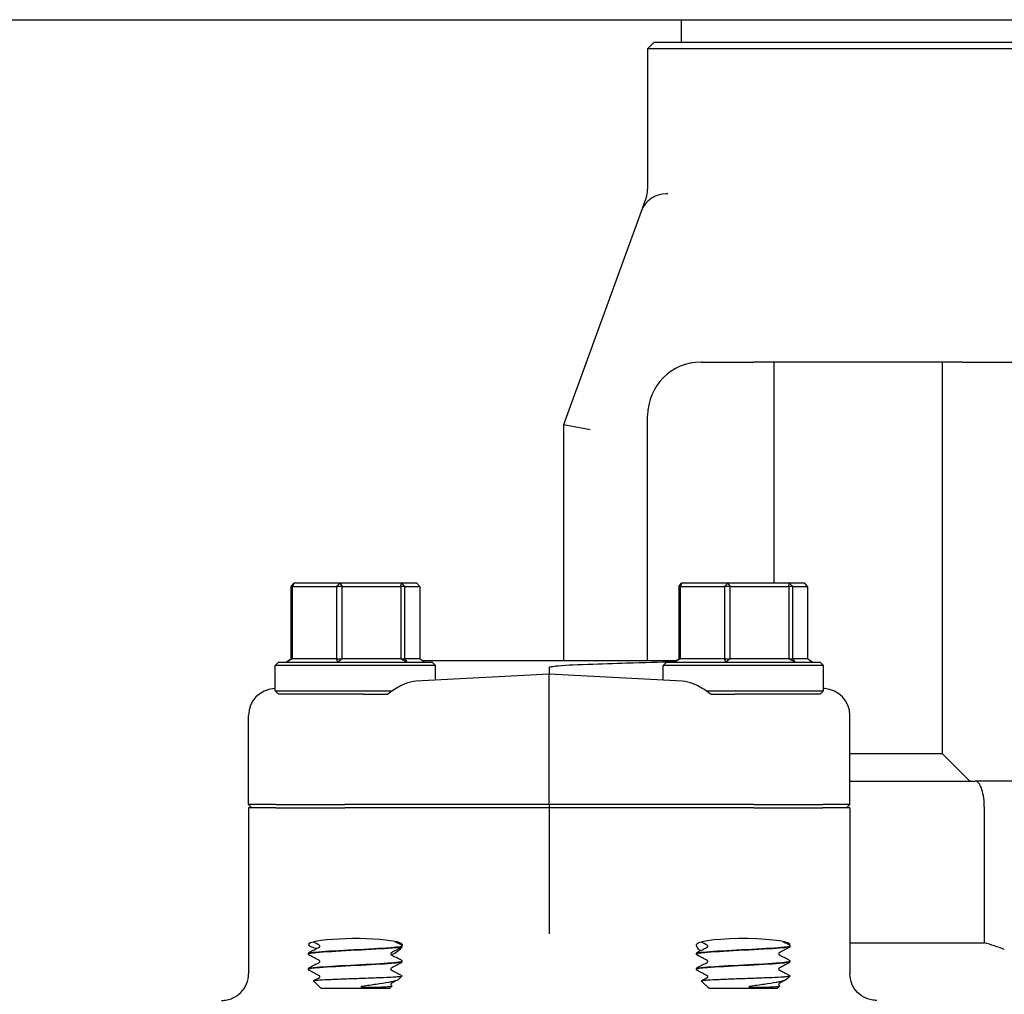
# Model space of a CAD drawing. Header units: inches. Extents: x 18 to 846, y -67 to 561.
# Tile 528 of 656: x 559.88 to 564.49, y 223.73 to 228.29. Entities that reach past the tile are written whole.
import ezdxf

# ---------------------------------------------------------------- set-up
doc = ezdxf.new("R2010")
doc.units = ezdxf.units.IN
doc.header["$LTSCALE"] = 24
doc.header["$MEASUREMENT"] = 0
doc.layers.add('Visible (ANSI)', color=7, linetype='Continuous', lineweight=30)

msp = doc.modelspace()

# ---------------------------------------------------------------- linework, layer by layer
at = {"layer": 'Visible (ANSI)'}
for p, q in [((546.25843, 228.29286), (582.75843, 228.29286)), ((562.97616, 228.29286), (562.97616, 228.18706)), ((562.84993, 228.18706), (562.81868, 228.15581)), ((562.84993, 228.18706), (564.75593, 228.18706)), ((564.78718, 228.15581), (562.81868, 228.15581)), ((562.81868, 228.15581), (562.81868, 227.50044)), ((562.81236, 227.46103), (562.78874, 227.39615)), ((562.91317, 227.4784), (562.9062, 227.4784)), ((562.78874, 227.39615), (562.42498, 226.39671)), ((563.06868, 226.69099), (563.17209, 226.69099)), ((563.17209, 226.69099), (563.31426, 226.69099)), ((564.29159, 226.69099), (563.31426, 226.69099)), ((563.40923, 226.69099), (563.40923, 225.65661)), ((564.19663, 226.69099), (564.19663, 224.85966)), ((564.29159, 226.69099), (564.43377, 226.69099)), ((564.43377, 226.69099), (564.53718, 226.69099)), ((562.81868, 225.29286), (562.81868, 226.44099)), ((562.54998, 226.37467), (562.42498, 226.39671)), ((562.42498, 226.39671), (562.42498, 225.29286)), ((561.14991, 225.64099), (561.16349, 225.65661)), ((561.16349, 225.65661), (561.1574, 225.64099)), ((561.37917, 225.65661), (561.16349, 225.65661)), ((561.36357, 225.64099), (561.37917, 225.65661)), ((561.37917, 225.65661), (561.38984, 225.64099)), ((561.66697, 225.65661), (561.37917, 225.65661)), ((561.66495, 225.64099), (561.66697, 225.65661)), ((561.66697, 225.65661), (561.68373, 225.64099)), ((561.73909, 225.65661), (561.66697, 225.65661)), ((561.75267, 225.64099), (561.73909, 225.65661)), ((562.96427, 225.64099), (562.97784, 225.65661)), ((562.97784, 225.65661), (562.97176, 225.64099)), ((563.19352, 225.65661), (562.97784, 225.65661)), ((563.17793, 225.64099), (563.19352, 225.65661)), ((563.19352, 225.65661), (563.20419, 225.64099)), ((563.48133, 225.65661), (563.19352, 225.65661)), ((563.47931, 225.64099), (563.48133, 225.65661)), ((563.48133, 225.65661), (563.49808, 225.64099)), ((563.55345, 225.65661), (563.48133, 225.65661)), ((563.56702, 225.64099), (563.55345, 225.65661)), ((561.1574, 225.64099), (561.14991, 225.64099)), ((561.14991, 225.64099), (561.14991, 225.30224)), ((561.1574, 225.30224), (561.1574, 225.64099)), ((561.1574, 225.64099), (561.36357, 225.64099)), ((561.38984, 225.64099), (561.36357, 225.64099)), ((561.36357, 225.64099), (561.36357, 225.30224)), ((561.38984, 225.30224), (561.38984, 225.64099)), ((561.38984, 225.64099), (561.66495, 225.64099)), ((561.68373, 225.64099), (561.66495, 225.64099)), ((561.66495, 225.64099), (561.66495, 225.30224)), ((561.68373, 225.30224), (561.68373, 225.64099)), ((561.68373, 225.64099), (561.75267, 225.64099)), ((561.75267, 225.64099), (561.75267, 225.30224)), ((562.97176, 225.64099), (562.96427, 225.64099)), ((562.96427, 225.64099), (562.96427, 225.30224)), ((562.97176, 225.30224), (562.97176, 225.64099)), ((562.97176, 225.64099), (563.17793, 225.64099)), ((563.20419, 225.64099), (563.17793, 225.64099)), ((563.17793, 225.64099), (563.17793, 225.30224)), ((563.20419, 225.30224), (563.20419, 225.64099)), ((563.20419, 225.64099), (563.47931, 225.64099)), ((563.49808, 225.64099), (563.47931, 225.64099)), ((563.47931, 225.64099), (563.47931, 225.30224)), ((563.49808, 225.30224), (563.49808, 225.64099)), ((563.49808, 225.64099), (563.56702, 225.64099)), ((563.56702, 225.64099), (563.56702, 225.30224)), ((561.09191, 225.28661), (561.07629, 225.27099)), ((561.09191, 225.28661), (561.81066, 225.28661)), ((561.12881, 225.28661), (561.14991, 225.30224)), ((561.1574, 225.30224), (561.12881, 225.28661)), ((561.14991, 225.30224), (561.1574, 225.30224)), ((561.36357, 225.30224), (561.1574, 225.30224)), ((561.37048, 225.28661), (561.36357, 225.30224)), ((561.36357, 225.30224), (561.38984, 225.30224)), ((561.38984, 225.30224), (561.37048, 225.28661)), ((561.66495, 225.30224), (561.38984, 225.30224)), ((561.69296, 225.28661), (561.66495, 225.30224)), ((561.66495, 225.30224), (561.68373, 225.30224)), ((561.68373, 225.30224), (561.69296, 225.28661)), ((561.75267, 225.30224), (561.68373, 225.30224)), ((561.77377, 225.28661), (561.75267, 225.30224)), ((562.9516, 225.29286), (561.76534, 225.29286)), ((561.81066, 225.28661), (561.82629, 225.27099)), ((562.90627, 225.28661), (562.89064, 225.27099)), ((562.90627, 225.28661), (563.62502, 225.28661)), ((562.94317, 225.28661), (562.96427, 225.30224)), ((562.97176, 225.30224), (562.94317, 225.28661)), ((562.96427, 225.30224), (562.97176, 225.30224)), ((563.17793, 225.30224), (562.97176, 225.30224)), ((563.18484, 225.28661), (563.17793, 225.30224)), ((563.17793, 225.30224), (563.20419, 225.30224)), ((563.20419, 225.30224), (563.18484, 225.28661)), ((563.47931, 225.30224), (563.20419, 225.30224)), ((563.50731, 225.28661), (563.47931, 225.30224)), ((563.47931, 225.30224), (563.49808, 225.30224)), ((563.49808, 225.30224), (563.50731, 225.28661)), ((563.56702, 225.30224), (563.49808, 225.30224)), ((563.58812, 225.28661), (563.56702, 225.30224)), ((563.62502, 225.28661), (563.64064, 225.27099)), ((561.82629, 225.27099), (561.07629, 225.27099)), ((561.07629, 225.15224), (561.07629, 225.27099)), ((561.82629, 225.20247), (561.82629, 225.27099)), ((562.35847, 225.26162), (562.35847, 225.23036)), ((563.64064, 225.27099), (562.89064, 225.27099)), ((562.89064, 225.20247), (562.89064, 225.27099)), ((563.64064, 225.15224), (563.64064, 225.27099)), ((562.35847, 225.23036), (561.73493, 225.19769)), ((562.982, 225.19769), (562.35847, 225.23036)), ((562.35847, 225.10606), (562.35847, 225.23036)), ((561.07629, 225.16317), (561.07178, 225.16293)), ((561.07629, 225.15224), (561.62378, 225.15224)), ((561.09191, 225.13661), (561.07629, 225.15224)), ((563.09316, 225.15224), (563.64064, 225.15224)), ((563.62502, 225.13661), (563.64064, 225.15224)), ((563.64516, 225.16293), (563.64064, 225.16317)), ((561.48972, 225.13661), (561.09191, 225.13661)), ((561.48972, 225.13661), (561.60321, 225.13661)), ((562.35847, 224.62099), (562.35847, 225.10606)), ((563.11372, 225.13661), (563.22721, 225.13661)), ((563.62502, 225.13661), (563.22721, 225.13661)), ((560.95222, 224.62099), (560.95222, 225.03799)), ((563.76472, 224.62099), (563.76472, 225.03799)), ((563.76472, 224.85966), (564.19663, 224.85966)), ((564.19663, 224.85966), (564.32592, 224.73036)), ((563.76472, 224.73036), (564.35023, 224.73036)), ((564.53718, 224.73036), (564.35023, 224.73036)), ((560.95222, 224.62099), (560.96798, 224.60536)), ((561.07957, 224.62099), (560.95222, 224.62099)), ((560.95222, 224.60536), (560.95222, 223.82899)), ((561.07957, 224.60536), (560.95222, 224.60536)), ((561.07957, 224.62099), (561.4018, 224.62099)), ((561.07957, 224.60536), (561.4018, 224.60536)), ((562.35847, 224.62099), (561.4018, 224.62099)), ((562.35847, 224.60536), (561.4018, 224.60536)), ((563.31513, 224.62099), (562.35847, 224.62099)), ((562.35847, 224.62099), (562.35847, 224.60536)), ((562.35847, 224.60536), (562.35847, 224.14013)), ((563.31513, 224.60536), (562.35847, 224.60536)), ((563.31513, 224.62099), (563.63736, 224.62099)), ((563.31513, 224.60536), (563.63736, 224.60536)), ((563.76472, 224.62099), (563.63736, 224.62099)), ((563.76472, 224.60536), (563.63736, 224.60536)), ((563.76472, 224.62099), (563.74895, 224.60536)), ((563.76472, 224.60536), (563.76472, 223.82899)), ((564.39348, 223.97406), (564.39348, 224.60536)), ((562.35847, 224.14013), (562.35847, 224.01591)), ((561.67004, 223.95861), (561.67004, 223.95794)), ((563.48439, 223.95861), (563.48439, 223.95794)), ((563.76472, 223.97406), (564.39348, 223.97406)), ((561.23254, 223.92286), (561.23254, 223.92219)), ((563.04689, 223.92286), (563.04689, 223.92219)), ((561.23254, 223.85136), (561.23254, 223.85069)), ((561.67004, 223.88711), (561.67004, 223.88644)), ((563.04689, 223.85136), (563.04689, 223.85069)), ((563.48439, 223.88711), (563.48439, 223.88644)), ((561.65516, 223.80341), (561.66966, 223.81755)), ((563.46951, 223.80341), (563.48401, 223.81755)), ((561.29028, 223.76161), (561.25546, 223.79557)), ((561.29028, 223.76161), (561.6123, 223.76161)), ((561.6123, 223.76161), (561.62321, 223.77226)), ((561.61931, 223.77503), (561.6228, 223.77319)), ((563.10464, 223.76161), (563.06982, 223.79557)), ((563.10464, 223.76161), (563.42665, 223.76161)), ((563.42665, 223.76161), (563.43757, 223.77226)), ((563.43367, 223.77503), (563.43716, 223.77319))]:
    msp.add_line(p, q, dxfattribs=at)
for centre, radius, start, end in [((562.69368, 227.50044), 0.125, 340, 0), ((562.9062, 227.3534), 0.125, 90, 160), ((563.06868, 226.44099), 0.25, 90, 180), ((563.80293, 222.04533), 2.01712, 70.18088, 72.97613)]:
    msp.add_arc(centre, radius, start, end, dxfattribs=at)
for centre, major_axis, ratio, start_param, end_param in [((561.07832, 225.0381), (-0.12593, -0.0066), 0.9912318, 4.712389, 6.2312837), ((563.63861, 225.0381), (0.12593, -0.0066), 0.9912318, 0.0519016, 1.5707963), ((561.45129, 223.96466), (0.21875, 0), 0.1316525, 0.1108904, 3.7549812), ((563.26564, 223.96466), (0.21875, 0), 0.1316525, 6.1892377, 9.3138876)]:
    msp.add_ellipse(centre, major_axis=major_axis, ratio=ratio, start_param=start_param, end_param=end_param, dxfattribs=at)
for points, knots in [([(562.35847, 225.26162), (562.35847, 225.26179), (562.35851, 225.26196), (562.35868, 225.26233), (562.35882, 225.26251), (562.3593, 225.263), (562.35972, 225.26327), (562.36119, 225.26409), (562.36266, 225.2646), (562.37038, 225.26682), (562.38088, 225.26818), (562.42027, 225.27251), (562.47345, 225.27517), (562.53846, 225.27735)], [0, 0, 0, 0, 0.00152658, 0.00152658, 0.00347355, 0.00347355, 0.00712444, 0.00712444, 0.01690708, 0.01690708, 0.05959749, 0.05959749, 0.22400496, 0.22400496, 0.22400496, 0.22400496]), ([(562.53846, 225.27735), (562.60134, 225.27946), (562.66237, 225.28141), (562.80162, 225.28561), (562.87563, 225.2876), (562.94171, 225.28912), (562.94422, 225.28918), (562.94671, 225.28924)], [3.1568039, 3.1568039, 3.1568039, 3.1568039, 3.6500368, 3.6500368, 4.3433226, 4.3433226, 4.370872, 4.370872, 4.370872, 4.370872]), ([(561.73493, 225.19769), (561.71946, 225.19688), (561.70179, 225.19235), (561.66526, 225.17762), (561.64639, 225.16736), (561.62101, 225.15049), (561.61197, 225.14391), (561.60321, 225.13661)], [0.5162883, 0.5162883, 0.5162883, 0.5162883, 0.68070555, 0.68070555, 0.84790607, 0.84790607, 0.93136202, 0.93136202, 0.93136202, 0.93136202]), ([(563.11372, 225.13661), (563.10496, 225.14391), (563.09592, 225.15049), (563.07054, 225.16736), (563.05167, 225.17762), (563.01515, 225.19235), (562.99747, 225.19688), (562.982, 225.19769)], [1.37086357, 1.37086357, 1.37086357, 1.37086357, 1.45431952, 1.45431952, 1.62152004, 1.62152004, 1.78593729, 1.78593729, 1.78593729, 1.78593729]), ([(564.39348, 224.60536), (564.39348, 224.62085), (564.39252, 224.63615), (564.38875, 224.66522), (564.38594, 224.67858), (564.37861, 224.70202), (564.37409, 224.71164), (564.36617, 224.72236), (564.36314, 224.72533), (564.35686, 224.72932), (564.35362, 224.73034), (564.35031, 224.73036), (564.35027, 224.73036), (564.35023, 224.73036)], [-0.51447823, -0.51447823, -0.51447823, -0.51447823, -0.39620285, -0.39620285, -0.27486586, -0.27486586, -0.14690316, -0.14690316, -0.07369055, -0.07369055, 0, 0, 0.00085806, 0.00085806, 0.00085806, 0.00085806]), ([(561.2328, 223.92216), (561.23288, 223.92442), (561.24566, 223.92668), (561.26997, 223.92894), (561.30592, 223.93229), (561.36641, 223.93563), (561.43038, 223.93897), (561.49433, 223.94231), (561.56053, 223.94566), (561.60596, 223.949), (561.64646, 223.95198), (561.66976, 223.95496), (561.66999, 223.95794)], [14.1348503, 14.1348503, 14.1348503, 14.1348503, 14.7308693, 14.7308693, 14.7308693, 15.6122213, 15.6122213, 15.6122213, 16.4933178, 16.4933178, 16.4933178, 17.2787596, 17.2787596, 17.2787596, 17.2787596]), ([(561.67001, 223.95863), (561.67004, 223.95837), (561.66989, 223.95811), (561.66956, 223.95785), (561.66534, 223.95452), (561.63136, 223.95119), (561.57939, 223.94785), (561.52753, 223.94452), (561.45876, 223.94119), (561.3968, 223.93787), (561.33496, 223.93454), (561.28108, 223.93122), (561.25369, 223.9279), (561.23982, 223.92622), (561.23287, 223.92454), (561.23287, 223.92286)], [-23.5642615, -23.5642615, -23.5642615, -23.5642615, -23.4959687, -23.4959687, -23.4959687, -22.6167864, -22.6167864, -22.6167864, -21.7394211, -21.7394211, -21.7394211, -20.8637276, -20.8637276, -20.8637276, -20.4203522, -20.4203522, -20.4203522, -20.4203522]), ([(561.28549, 223.95827), (561.28549, 223.95966), (561.28493, 223.96095), (561.28399, 223.96223), (561.28364, 223.96251), (561.28333, 223.96274), (561.28327, 223.96277), (561.28327, 223.96277)], [0, 0, 0, 0, 0.022828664, 0.022828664, 0.041633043, 0.041633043, 0.054614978, 0.054614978, 0.054614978, 0.054614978]), ([(561.28327, 223.95378), (561.28327, 223.95378), (561.28351, 223.95387), (561.28426, 223.95466), (561.28463, 223.95512), (561.28526, 223.95645), (561.28549, 223.95735), (561.28549, 223.95827)], [0.002645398, 0.002645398, 0.002645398, 0.002645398, 0.027589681, 0.027589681, 0.042171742, 0.042171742, 0.057287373, 0.057287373, 0.057287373, 0.057287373]), ([(561.66587, 223.95142), (561.66238, 223.94551), (561.65679, 223.93896), (561.64169, 223.92695), (561.63176, 223.92138), (561.61959, 223.91788)], [0.17588334, 0.17588334, 0.17588334, 0.17588334, 0.32081632, 0.32081632, 0.47288143, 0.47288143, 0.47288143, 0.47288143]), ([(561.66533, 223.96541), (561.66611, 223.965), (561.66696, 223.9645), (561.66836, 223.96306), (561.66885, 223.96242), (561.66968, 223.96076), (561.66999, 223.95971), (561.67004, 223.95863)], [0, 0, 0, 0, 0.028459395, 0.028459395, 0.043235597, 0.043235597, 0.058545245, 0.058545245, 0.058545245, 0.058545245]), ([(561.67004, 223.95791), (561.66997, 223.95645), (561.66943, 223.95509), (561.66818, 223.95321), (561.66752, 223.9526), (561.66636, 223.9517), (561.66583, 223.95139), (561.66533, 223.95113)], [0, 0, 0, 0, 0.020588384, 0.020588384, 0.04017257, 0.04017257, 0.058516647, 0.058516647, 0.058516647, 0.058516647]), ([(561.66869, 223.96785), (561.66987, 223.96646), (561.67026, 223.96439), (561.66987, 223.96142), (561.66979, 223.96098), (561.66969, 223.96054)], [0, 0, 0, 0, 0.081333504, 0.081333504, 0.094797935, 0.094797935, 0.094797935, 0.094797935]), ([(563.06393, 223.93612), (563.05787, 223.94154), (563.05337, 223.94727), (563.04671, 223.9592), (563.04582, 223.96499), (563.04824, 223.96785)], [0.71251652, 0.71251652, 0.71251652, 0.71251652, 0.82602783, 0.82602783, 0.97703961, 0.97703961, 0.97703961, 0.97703961]), ([(563.04715, 223.92216), (563.04724, 223.92442), (563.06001, 223.92668), (563.08433, 223.92894), (563.12028, 223.93229), (563.18076, 223.93563), (563.24473, 223.93897), (563.30868, 223.94231), (563.37489, 223.94566), (563.42032, 223.949), (563.46082, 223.95198), (563.48411, 223.95496), (563.48435, 223.95794)], [14.1348503, 14.1348503, 14.1348503, 14.1348503, 14.7308693, 14.7308693, 14.7308693, 15.6122213, 15.6122213, 15.6122213, 16.4933178, 16.4933178, 16.4933178, 17.2787596, 17.2787596, 17.2787596, 17.2787596]), ([(563.48437, 223.95863), (563.48439, 223.95837), (563.48425, 223.95811), (563.48392, 223.95785), (563.47969, 223.95452), (563.44571, 223.95119), (563.39375, 223.94785), (563.34189, 223.94452), (563.27312, 223.94119), (563.21116, 223.93787), (563.14932, 223.93454), (563.09544, 223.93122), (563.06805, 223.9279), (563.05418, 223.92622), (563.04723, 223.92454), (563.04722, 223.92286)], [-23.5642615, -23.5642615, -23.5642615, -23.5642615, -23.4959687, -23.4959687, -23.4959687, -22.6167864, -22.6167864, -22.6167864, -21.7394211, -21.7394211, -21.7394211, -20.8637276, -20.8637276, -20.8637276, -20.4203522, -20.4203522, -20.4203522, -20.4203522]), ([(563.09985, 223.95827), (563.09985, 223.95966), (563.09928, 223.96095), (563.09835, 223.96223), (563.098, 223.96251), (563.09768, 223.96274), (563.09762, 223.96277), (563.09762, 223.96277)], [0, 0, 0, 0, 0.022828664, 0.022828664, 0.041633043, 0.041633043, 0.054614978, 0.054614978, 0.054614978, 0.054614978]), ([(563.09762, 223.95378), (563.09762, 223.95378), (563.09786, 223.95387), (563.09862, 223.95466), (563.09898, 223.95512), (563.09961, 223.95645), (563.09985, 223.95735), (563.09985, 223.95827)], [0.002645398, 0.002645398, 0.002645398, 0.002645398, 0.027589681, 0.027589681, 0.042171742, 0.042171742, 0.057287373, 0.057287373, 0.057287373, 0.057287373]), ([(563.47969, 223.96541), (563.48047, 223.965), (563.48131, 223.9645), (563.48271, 223.96306), (563.48321, 223.96242), (563.48404, 223.96076), (563.48435, 223.95971), (563.48439, 223.95863)], [0, 0, 0, 0, 0.028459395, 0.028459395, 0.043235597, 0.043235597, 0.058545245, 0.058545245, 0.058545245, 0.058545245]), ([(563.48439, 223.95791), (563.48433, 223.95645), (563.48379, 223.95509), (563.48254, 223.95321), (563.48187, 223.9526), (563.48071, 223.9517), (563.48019, 223.95139), (563.47969, 223.95113)], [0, 0, 0, 0, 0.020588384, 0.020588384, 0.04017257, 0.04017257, 0.058516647, 0.058516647, 0.058516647, 0.058516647]), ([(561.23254, 223.92288), (561.2326, 223.92434), (561.23315, 223.92571), (561.23439, 223.92758), (561.23506, 223.9282), (561.23622, 223.92909), (561.23674, 223.9294), (561.23725, 223.92966)], [0, 0, 0, 0, 0.020588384, 0.020588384, 0.04017257, 0.04017257, 0.058516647, 0.058516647, 0.058516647, 0.058516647]), ([(561.23725, 223.91538), (561.23646, 223.91579), (561.23562, 223.91629), (561.23422, 223.91774), (561.23372, 223.91837), (561.23289, 223.92003), (561.23259, 223.92108), (561.23254, 223.92216)], [0, 0, 0, 0, 0.028459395, 0.028459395, 0.043235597, 0.043235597, 0.058545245, 0.058545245, 0.058545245, 0.058545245]), ([(561.61931, 223.92702), (561.61931, 223.92702), (561.61907, 223.92692), (561.61831, 223.92613), (561.61795, 223.92567), (561.61732, 223.92434), (561.61708, 223.92344), (561.61708, 223.92252)], [0.002645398, 0.002645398, 0.002645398, 0.002645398, 0.027589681, 0.027589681, 0.042171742, 0.042171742, 0.057287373, 0.057287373, 0.057287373, 0.057287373]), ([(561.61708, 223.92252), (561.61708, 223.92114), (561.61765, 223.91984), (561.61858, 223.91856), (561.61894, 223.91829), (561.61925, 223.91806), (561.61931, 223.91803), (561.61931, 223.91803)], [0, 0, 0, 0, 0.022828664, 0.022828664, 0.041633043, 0.041633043, 0.054614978, 0.054614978, 0.054614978, 0.054614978]), ([(563.04689, 223.92288), (563.04696, 223.92434), (563.0475, 223.92571), (563.04875, 223.92758), (563.04942, 223.9282), (563.05058, 223.92909), (563.0511, 223.9294), (563.0516, 223.92966)], [0, 0, 0, 0, 0.020588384, 0.020588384, 0.04017257, 0.04017257, 0.058516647, 0.058516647, 0.058516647, 0.058516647]), ([(563.0516, 223.91538), (563.05082, 223.91579), (563.04998, 223.91629), (563.04858, 223.91774), (563.04808, 223.91837), (563.04725, 223.92003), (563.04694, 223.92108), (563.04689, 223.92216)], [0, 0, 0, 0, 0.028459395, 0.028459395, 0.043235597, 0.043235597, 0.058545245, 0.058545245, 0.058545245, 0.058545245]), ([(563.43367, 223.92702), (563.43367, 223.92702), (563.43343, 223.92692), (563.43267, 223.92613), (563.4323, 223.92567), (563.43168, 223.92434), (563.43144, 223.92344), (563.43144, 223.92252)], [0.002645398, 0.002645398, 0.002645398, 0.002645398, 0.027589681, 0.027589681, 0.042171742, 0.042171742, 0.057287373, 0.057287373, 0.057287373, 0.057287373]), ([(563.43144, 223.92252), (563.43144, 223.92114), (563.432, 223.91984), (563.43294, 223.91856), (563.43329, 223.91829), (563.43361, 223.91806), (563.43367, 223.91803), (563.43367, 223.91803)], [0, 0, 0, 0, 0.022828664, 0.022828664, 0.041633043, 0.041633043, 0.054614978, 0.054614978, 0.054614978, 0.054614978]), ([(561.23254, 223.85138), (561.2326, 223.85284), (561.23315, 223.85421), (561.23439, 223.85608), (561.23506, 223.8567), (561.23622, 223.85759), (561.23674, 223.8579), (561.23725, 223.85816)], [0, 0, 0, 0, 0.020588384, 0.020588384, 0.04017257, 0.04017257, 0.058516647, 0.058516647, 0.058516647, 0.058516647]), ([(561.23725, 223.84388), (561.23646, 223.84429), (561.23562, 223.84479), (561.23422, 223.84624), (561.23372, 223.84687), (561.23289, 223.84853), (561.23259, 223.84958), (561.23254, 223.85066)], [0, 0, 0, 0, 0.028459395, 0.028459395, 0.043235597, 0.043235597, 0.058545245, 0.058545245, 0.058545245, 0.058545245]), ([(561.23268, 223.85066), (561.23284, 223.85333), (561.25099, 223.85599), (561.28399, 223.85865), (561.32548, 223.862), (561.38962, 223.86535), (561.45402, 223.8687), (561.51839, 223.87205), (561.58177, 223.8754), (561.62202, 223.87875), (561.6528, 223.88131), (561.66961, 223.88388), (561.66987, 223.88644)], [7.851665, 7.851665, 7.851665, 7.851665, 8.5540503, 8.5540503, 8.5540503, 9.4372578, 9.4372578, 9.4372578, 10.320193, 10.320193, 10.320193, 10.9955743, 10.9955743, 10.9955743, 10.9955743]), ([(561.67, 223.88713), (561.66992, 223.8841), (561.64591, 223.88108), (561.60431, 223.87805), (561.55867, 223.87472), (561.49276, 223.8714), (561.42923, 223.86808), (561.36591, 223.86477), (561.30615, 223.86146), (561.27037, 223.85815), (561.2459, 223.85588), (561.23299, 223.85362), (561.2328, 223.85136)], [-17.2810762, -17.2810762, -17.2810762, -17.2810762, -16.4826805, -16.4826805, -16.4826805, -15.6069384, -15.6069384, -15.6069384, -14.7341258, -14.7341258, -14.7341258, -14.1371669, -14.1371669, -14.1371669, -14.1371669]), ([(561.28549, 223.88677), (561.28549, 223.88816), (561.28493, 223.88945), (561.28399, 223.89073), (561.28364, 223.89101), (561.28333, 223.89124), (561.28327, 223.89127), (561.28327, 223.89127)], [0, 0, 0, 0, 0.022828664, 0.022828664, 0.041633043, 0.041633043, 0.054614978, 0.054614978, 0.054614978, 0.054614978]), ([(561.28327, 223.88228), (561.28327, 223.88228), (561.28351, 223.88237), (561.28426, 223.88316), (561.28463, 223.88362), (561.28526, 223.88495), (561.28549, 223.88585), (561.28549, 223.88677)], [0.002645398, 0.002645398, 0.002645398, 0.002645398, 0.027589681, 0.027589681, 0.042171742, 0.042171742, 0.057287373, 0.057287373, 0.057287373, 0.057287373]), ([(561.61931, 223.85552), (561.61931, 223.85552), (561.61907, 223.85542), (561.61831, 223.85463), (561.61795, 223.85417), (561.61732, 223.85284), (561.61708, 223.85194), (561.61708, 223.85102)], [0.002645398, 0.002645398, 0.002645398, 0.002645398, 0.027589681, 0.027589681, 0.042171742, 0.042171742, 0.057287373, 0.057287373, 0.057287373, 0.057287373]), ([(561.61708, 223.85102), (561.61708, 223.84964), (561.61765, 223.84834), (561.61858, 223.84706), (561.61894, 223.84679), (561.61925, 223.84656), (561.61931, 223.84653), (561.61931, 223.84653)], [0, 0, 0, 0, 0.022828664, 0.022828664, 0.041633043, 0.041633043, 0.054614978, 0.054614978, 0.054614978, 0.054614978]), ([(561.66533, 223.89391), (561.66611, 223.8935), (561.66696, 223.893), (561.66836, 223.89156), (561.66885, 223.89092), (561.66968, 223.88926), (561.66999, 223.88821), (561.67004, 223.88713)], [0, 0, 0, 0, 0.028459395, 0.028459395, 0.043235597, 0.043235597, 0.058545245, 0.058545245, 0.058545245, 0.058545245]), ([(561.67004, 223.88641), (561.66997, 223.88495), (561.66943, 223.88359), (561.66818, 223.88171), (561.66752, 223.8811), (561.66636, 223.8802), (561.66583, 223.87989), (561.66533, 223.87963)], [0, 0, 0, 0, 0.020588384, 0.020588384, 0.04017257, 0.04017257, 0.058516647, 0.058516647, 0.058516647, 0.058516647]), ([(563.04689, 223.85138), (563.04696, 223.85284), (563.0475, 223.85421), (563.04875, 223.85608), (563.04942, 223.8567), (563.05058, 223.85759), (563.0511, 223.8579), (563.0516, 223.85816)], [0, 0, 0, 0, 0.020588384, 0.020588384, 0.04017257, 0.04017257, 0.058516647, 0.058516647, 0.058516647, 0.058516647]), ([(563.0516, 223.84388), (563.05082, 223.84429), (563.04998, 223.84479), (563.04858, 223.84624), (563.04808, 223.84687), (563.04725, 223.84853), (563.04694, 223.84958), (563.04689, 223.85066)], [0, 0, 0, 0, 0.028459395, 0.028459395, 0.043235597, 0.043235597, 0.058545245, 0.058545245, 0.058545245, 0.058545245]), ([(563.04704, 223.85066), (563.04719, 223.85333), (563.06535, 223.85599), (563.09834, 223.85865), (563.13984, 223.862), (563.20398, 223.86535), (563.26837, 223.8687), (563.33275, 223.87205), (563.39612, 223.8754), (563.43637, 223.87875), (563.46716, 223.88131), (563.48396, 223.88388), (563.48422, 223.88644)], [7.851665, 7.851665, 7.851665, 7.851665, 8.5540503, 8.5540503, 8.5540503, 9.4372578, 9.4372578, 9.4372578, 10.320193, 10.320193, 10.320193, 10.9955743, 10.9955743, 10.9955743, 10.9955743]), ([(563.48436, 223.88713), (563.48428, 223.8841), (563.46027, 223.88108), (563.41866, 223.87805), (563.37303, 223.87472), (563.30711, 223.8714), (563.24358, 223.86808), (563.18026, 223.86477), (563.1205, 223.86146), (563.08473, 223.85815), (563.06026, 223.85588), (563.04734, 223.85362), (563.04716, 223.85136)], [-17.2810762, -17.2810762, -17.2810762, -17.2810762, -16.4826805, -16.4826805, -16.4826805, -15.6069384, -15.6069384, -15.6069384, -14.7341258, -14.7341258, -14.7341258, -14.1371669, -14.1371669, -14.1371669, -14.1371669]), ([(563.09985, 223.88677), (563.09985, 223.88816), (563.09928, 223.88945), (563.09835, 223.89073), (563.098, 223.89101), (563.09768, 223.89124), (563.09762, 223.89127), (563.09762, 223.89127)], [0, 0, 0, 0, 0.022828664, 0.022828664, 0.041633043, 0.041633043, 0.054614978, 0.054614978, 0.054614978, 0.054614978]), ([(563.09762, 223.88228), (563.09762, 223.88228), (563.09786, 223.88237), (563.09862, 223.88316), (563.09898, 223.88362), (563.09961, 223.88495), (563.09985, 223.88585), (563.09985, 223.88677)], [0.002645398, 0.002645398, 0.002645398, 0.002645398, 0.027589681, 0.027589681, 0.042171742, 0.042171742, 0.057287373, 0.057287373, 0.057287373, 0.057287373]), ([(563.43367, 223.85552), (563.43367, 223.85552), (563.43343, 223.85542), (563.43267, 223.85463), (563.4323, 223.85417), (563.43168, 223.85284), (563.43144, 223.85194), (563.43144, 223.85102)], [0.002645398, 0.002645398, 0.002645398, 0.002645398, 0.027589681, 0.027589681, 0.042171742, 0.042171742, 0.057287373, 0.057287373, 0.057287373, 0.057287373]), ([(563.43144, 223.85102), (563.43144, 223.84964), (563.432, 223.84834), (563.43294, 223.84706), (563.43329, 223.84679), (563.43361, 223.84656), (563.43367, 223.84653), (563.43367, 223.84653)], [0, 0, 0, 0, 0.022828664, 0.022828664, 0.041633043, 0.041633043, 0.054614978, 0.054614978, 0.054614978, 0.054614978]), ([(563.47969, 223.89391), (563.48047, 223.8935), (563.48131, 223.893), (563.48271, 223.89156), (563.48321, 223.89092), (563.48404, 223.88926), (563.48435, 223.88821), (563.48439, 223.88713)], [0, 0, 0, 0, 0.028459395, 0.028459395, 0.043235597, 0.043235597, 0.058545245, 0.058545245, 0.058545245, 0.058545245]), ([(563.48439, 223.88641), (563.48433, 223.88495), (563.48379, 223.88359), (563.48254, 223.88171), (563.48187, 223.8811), (563.48071, 223.8802), (563.48019, 223.87989), (563.47969, 223.87963)], [0, 0, 0, 0, 0.020588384, 0.020588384, 0.04017257, 0.04017257, 0.058516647, 0.058516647, 0.058516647, 0.058516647]), ([(560.82611, 223.70411), (560.82622, 223.70411), (560.82633, 223.70411), (560.83498, 223.70414), (560.84351, 223.70502), (560.86024, 223.70847), (560.8684, 223.71103), (560.89128, 223.72084), (560.90493, 223.73013), (560.92777, 223.75332), (560.93679, 223.76695), (560.94906, 223.79687), (560.95222, 223.81285), (560.95222, 223.82899)], [-0.00080906, -0.00080906, -0.00080906, -0.00080906, 0, 0, 0.06513682, 0.06513682, 0.13017613, 0.13017613, 0.25481643, 0.25481643, 0.37825086, 0.37825086, 0.50129539, 0.50129539, 0.50129539, 0.50129539]), ([(561.25546, 223.79557), (561.25494, 223.79607), (561.2558, 223.79658), (561.26231, 223.79806), (561.27158, 223.79901), (561.29911, 223.80095), (561.31724, 223.8019), (561.36017, 223.80383), (561.38464, 223.80479), (561.43688, 223.80672), (561.46416, 223.80768), (561.51801, 223.80961), (561.54402, 223.81056), (561.59131, 223.81249), (561.61205, 223.81345), (561.62861, 223.81441)], [-1.3327966, -1.3327966, -1.3327966, -1.3327966, -1.2298846, -1.2298846, -1.0320942, -1.0320942, -0.8314266, -0.8314266, -0.6278827, -0.6278827, -0.4214631, -0.4214631, -0.2121686, -0.2121686, 0, 0, 0, 0]), ([(561.28549, 223.81527), (561.28549, 223.81666), (561.28493, 223.81795), (561.28399, 223.81923), (561.28364, 223.81951), (561.28333, 223.81974), (561.28327, 223.81977), (561.28327, 223.81977)], [0, 0, 0, 0, 0.022828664, 0.022828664, 0.041633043, 0.041633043, 0.054614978, 0.054614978, 0.054614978, 0.054614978]), ([(561.28327, 223.81078), (561.28327, 223.81078), (561.28351, 223.81087), (561.28426, 223.81166), (561.28463, 223.81212), (561.28526, 223.81345), (561.28549, 223.81435), (561.28549, 223.81527)], [0.002645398, 0.002645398, 0.002645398, 0.002645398, 0.027589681, 0.027589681, 0.042171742, 0.042171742, 0.057287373, 0.057287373, 0.057287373, 0.057287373]), ([(561.65516, 223.80341), (561.65334, 223.80165), (561.6499, 223.79986), (561.63629, 223.79496), (561.62328, 223.79184), (561.59023, 223.78554), (561.57087, 223.78243), (561.52873, 223.77614), (561.50655, 223.77303), (561.48393, 223.76981)], [-0.66481107, -0.66481107, -0.66481107, -0.66481107, -0.55061182, -0.55061182, -0.35778862, -0.35778862, -0.17425332, -0.17425332, 0, 0, 0, 0]), ([(561.62861, 223.81441), (561.63766, 223.81493), (561.64534, 223.8154), (561.65784, 223.81623), (561.66256, 223.81659), (561.66837, 223.81719), (561.66973, 223.81743), (561.66968, 223.81761)], [-0.44431555, -0.44431555, -0.44431555, -0.44431555, -0.32882749, -0.32882749, -0.21096916, -0.21096916, -0.10373636, -0.10373636, -0.10373636, -0.10373636]), ([(561.66533, 223.82241), (561.66599, 223.82207), (561.66669, 223.82165), (561.66824, 223.82025), (561.66916, 223.81917), (561.66968, 223.8176)], [0, 0, 0, 0, 0.024061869, 0.024061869, 0.048830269, 0.048830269, 0.048830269, 0.048830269]), ([(563.06982, 223.79557), (563.0693, 223.79607), (563.07016, 223.79658), (563.07667, 223.79806), (563.08593, 223.79901), (563.11347, 223.80095), (563.13159, 223.8019), (563.17452, 223.80383), (563.199, 223.80479), (563.25123, 223.80672), (563.27852, 223.80768), (563.33236, 223.80961), (563.35838, 223.81056), (563.40567, 223.81249), (563.42641, 223.81345), (563.44297, 223.81441)], [-1.3327966, -1.3327966, -1.3327966, -1.3327966, -1.2298846, -1.2298846, -1.0320942, -1.0320942, -0.8314266, -0.8314266, -0.6278827, -0.6278827, -0.4214631, -0.4214631, -0.2121686, -0.2121686, 0, 0, 0, 0]), ([(563.09985, 223.81527), (563.09985, 223.81666), (563.09928, 223.81795), (563.09835, 223.81923), (563.098, 223.81951), (563.09768, 223.81974), (563.09762, 223.81977), (563.09762, 223.81977)], [0, 0, 0, 0, 0.022828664, 0.022828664, 0.041633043, 0.041633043, 0.054614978, 0.054614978, 0.054614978, 0.054614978]), ([(563.09762, 223.81078), (563.09762, 223.81078), (563.09786, 223.81087), (563.09862, 223.81166), (563.09898, 223.81212), (563.09961, 223.81345), (563.09985, 223.81435), (563.09985, 223.81527)], [0.002645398, 0.002645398, 0.002645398, 0.002645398, 0.027589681, 0.027589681, 0.042171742, 0.042171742, 0.057287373, 0.057287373, 0.057287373, 0.057287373]), ([(563.46951, 223.80341), (563.4677, 223.80165), (563.46426, 223.79986), (563.45065, 223.79496), (563.43763, 223.79184), (563.40459, 223.78554), (563.38523, 223.78243), (563.34308, 223.77614), (563.3209, 223.77303), (563.29829, 223.76981)], [-0.66481107, -0.66481107, -0.66481107, -0.66481107, -0.55061182, -0.55061182, -0.35778862, -0.35778862, -0.17425332, -0.17425332, 0, 0, 0, 0]), ([(563.44297, 223.81441), (563.45202, 223.81493), (563.4597, 223.8154), (563.4722, 223.81623), (563.47692, 223.81659), (563.48273, 223.81719), (563.48409, 223.81743), (563.48403, 223.81761)], [-0.44431555, -0.44431555, -0.44431555, -0.44431555, -0.32882749, -0.32882749, -0.21096916, -0.21096916, -0.10373636, -0.10373636, -0.10373636, -0.10373636]), ([(563.47969, 223.82241), (563.48035, 223.82207), (563.48105, 223.82165), (563.4826, 223.82025), (563.48352, 223.81917), (563.48403, 223.8176)], [0, 0, 0, 0, 0.024061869, 0.024061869, 0.048830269, 0.048830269, 0.048830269, 0.048830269]), ([(563.89082, 223.70411), (563.89071, 223.70411), (563.89061, 223.70411), (563.88195, 223.70414), (563.87343, 223.70502), (563.8567, 223.70847), (563.84853, 223.71103), (563.82565, 223.72084), (563.812, 223.73013), (563.78916, 223.75332), (563.78015, 223.76695), (563.76787, 223.79687), (563.76472, 223.81285), (563.76472, 223.82899)], [-0.00080906, -0.00080906, -0.00080906, -0.00080906, 0, 0, 0.06513682, 0.06513682, 0.13017613, 0.13017613, 0.25481643, 0.25481643, 0.37825086, 0.37825086, 0.50129539, 0.50129539, 0.50129539, 0.50129539]), ([(561.48393, 223.76981), (561.48166, 223.76948), (561.47988, 223.76915), (561.4786, 223.76876), (561.47835, 223.76867), (561.47808, 223.76852), (561.478, 223.76847), (561.4779, 223.76839), (561.47787, 223.76836), (561.47784, 223.76829), (561.47783, 223.76826), (561.47783, 223.7682), (561.47784, 223.76817), (561.47789, 223.76809), (561.47794, 223.76805), (561.47813, 223.76792), (561.47837, 223.76783), (561.47939, 223.76755), (561.48054, 223.76738), (561.4884, 223.76657), (561.50134, 223.76628), (561.51699, 223.76628)], [-0.25215193, -0.25215193, -0.25215193, -0.25215193, -0.19967794, -0.19967794, -0.18722758, -0.18722758, -0.18219412, -0.18219412, -0.17935031, -0.17935031, -0.17701108, -0.17701108, -0.17437616, -0.17437616, -0.17027277, -0.17027277, -0.15860757, -0.15860757, -0.12989843, -0.12989843, 0, 0, 0, 0]), ([(561.51699, 223.76628), (561.54522, 223.76628), (561.56336, 223.76695), (561.59029, 223.76798), (561.60298, 223.76879), (561.61151, 223.76981)], [-0.29459793, -0.29459793, -0.29459793, -0.29459793, -0.17753869, -0.17753869, 0, 0, 0, 0]), ([(561.61151, 223.76981), (561.61741, 223.77051), (561.62115, 223.7712), (561.62357, 223.77233), (561.62362, 223.77276), (561.6228, 223.77319)], [-2.9565185, -2.9565185, -2.9565185, -2.9565185, -2.83328963, -2.83328963, -2.75640248, -2.75640248, -2.75640248, -2.75640248]), ([(561.61931, 223.78402), (561.61931, 223.78402), (561.61907, 223.78392), (561.61831, 223.78313), (561.61795, 223.78267), (561.61732, 223.78134), (561.61708, 223.78044), (561.61708, 223.77952)], [0.002645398, 0.002645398, 0.002645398, 0.002645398, 0.027589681, 0.027589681, 0.042171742, 0.042171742, 0.057287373, 0.057287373, 0.057287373, 0.057287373]), ([(561.61708, 223.77952), (561.61708, 223.77814), (561.61765, 223.77684), (561.61858, 223.77556), (561.61894, 223.77529), (561.61925, 223.77506), (561.61931, 223.77503), (561.61931, 223.77503)], [0, 0, 0, 0, 0.022828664, 0.022828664, 0.041633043, 0.041633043, 0.054614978, 0.054614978, 0.054614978, 0.054614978]), ([(563.29829, 223.76981), (563.29602, 223.76948), (563.29424, 223.76915), (563.29296, 223.76876), (563.2927, 223.76867), (563.29243, 223.76852), (563.29235, 223.76847), (563.29226, 223.76839), (563.29223, 223.76836), (563.29219, 223.76829), (563.29219, 223.76826), (563.29219, 223.7682), (563.2922, 223.76817), (563.29225, 223.76809), (563.29229, 223.76805), (563.29249, 223.76792), (563.29273, 223.76783), (563.29375, 223.76755), (563.29489, 223.76738), (563.30275, 223.76657), (563.31569, 223.76628), (563.33134, 223.76628)], [-0.25215193, -0.25215193, -0.25215193, -0.25215193, -0.19967794, -0.19967794, -0.18722758, -0.18722758, -0.18219412, -0.18219412, -0.17935031, -0.17935031, -0.17701108, -0.17701108, -0.17437616, -0.17437616, -0.17027277, -0.17027277, -0.15860757, -0.15860757, -0.12989843, -0.12989843, 0, 0, 0, 0]), ([(563.33134, 223.76628), (563.35958, 223.76628), (563.37772, 223.76695), (563.40465, 223.76798), (563.41733, 223.76879), (563.42587, 223.76981)], [-0.29459793, -0.29459793, -0.29459793, -0.29459793, -0.17753869, -0.17753869, 0, 0, 0, 0]), ([(563.42587, 223.76981), (563.43177, 223.77051), (563.43551, 223.7712), (563.43793, 223.77233), (563.43798, 223.77276), (563.43716, 223.77319)], [-2.9565185, -2.9565185, -2.9565185, -2.9565185, -2.83328963, -2.83328963, -2.75640248, -2.75640248, -2.75640248, -2.75640248]), ([(563.43367, 223.78402), (563.43367, 223.78402), (563.43343, 223.78392), (563.43267, 223.78313), (563.4323, 223.78267), (563.43168, 223.78134), (563.43144, 223.78044), (563.43144, 223.77952)], [0.002645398, 0.002645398, 0.002645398, 0.002645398, 0.027589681, 0.027589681, 0.042171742, 0.042171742, 0.057287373, 0.057287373, 0.057287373, 0.057287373]), ([(563.43144, 223.77952), (563.43144, 223.77814), (563.432, 223.77684), (563.43294, 223.77556), (563.43329, 223.77529), (563.43361, 223.77506), (563.43367, 223.77503), (563.43367, 223.77503)], [0, 0, 0, 0, 0.022828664, 0.022828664, 0.041633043, 0.041633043, 0.054614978, 0.054614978, 0.054614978, 0.054614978])]:
    msp.add_open_spline(points, degree=3, knots=knots, dxfattribs=at)
for points in [[(561.09058, 225.13661), (561.09079, 225.13685), (561.091, 225.13708), (561.09122, 225.13731)], [(563.62571, 225.13731), (563.62593, 225.13708), (563.62614, 225.13685), (563.62635, 225.13661)], [(561.23725, 223.92966), (561.25259, 223.93769), (561.26794, 223.94573), (561.28327, 223.95378)], [(561.28327, 223.96276), (561.27394, 223.96766), (561.26461, 223.97255), (561.25527, 223.97744)], [(561.66533, 223.95113), (561.64998, 223.9431), (561.63464, 223.93506), (561.6193, 223.92701)], [(561.63819, 223.97963), (561.64723, 223.97488), (561.65628, 223.97015), (561.66533, 223.96541)], [(563.0516, 223.92966), (563.06695, 223.93769), (563.08229, 223.94573), (563.09763, 223.95378)], [(563.09763, 223.96276), (563.0883, 223.96766), (563.07896, 223.97255), (563.06963, 223.97744)], [(563.47969, 223.95113), (563.46434, 223.9431), (563.449, 223.93506), (563.43366, 223.92701)], [(563.45254, 223.97963), (563.46159, 223.97488), (563.47064, 223.97015), (563.47969, 223.96541)], [(561.28327, 223.89126), (561.26794, 223.89931), (561.25259, 223.90735), (561.23725, 223.91538)], [(561.6193, 223.91803), (561.63464, 223.90998), (561.64998, 223.90194), (561.66533, 223.89391)], [(563.09763, 223.89126), (563.08229, 223.89931), (563.06695, 223.90735), (563.0516, 223.91538)], [(563.43366, 223.91803), (563.449, 223.90998), (563.46434, 223.90194), (563.47969, 223.89391)], [(561.23725, 223.85816), (561.25259, 223.86619), (561.26794, 223.87423), (561.28327, 223.88228)], [(561.66533, 223.87963), (561.64998, 223.8716), (561.63464, 223.86356), (561.6193, 223.85551)], [(563.0516, 223.85816), (563.06695, 223.86619), (563.08229, 223.87423), (563.09763, 223.88228)], [(563.47969, 223.87963), (563.46434, 223.8716), (563.449, 223.86356), (563.43366, 223.85551)], [(561.28327, 223.81976), (561.26794, 223.82781), (561.25259, 223.83585), (561.23725, 223.84388)], [(561.25583, 223.79639), (561.26498, 223.80118), (561.27413, 223.80598), (561.28327, 223.81078)], [(561.6193, 223.84653), (561.63464, 223.83848), (561.64998, 223.83044), (561.66533, 223.82241)], [(563.09763, 223.81976), (563.08229, 223.82781), (563.06695, 223.83585), (563.0516, 223.84388)], [(563.07018, 223.79639), (563.07933, 223.80118), (563.08848, 223.80598), (563.09763, 223.81078)], [(563.43366, 223.84653), (563.449, 223.83848), (563.46434, 223.83044), (563.47969, 223.82241)], [(561.65127, 223.80077), (561.64061, 223.79519), (561.62996, 223.78961), (561.6193, 223.78401)], [(563.46563, 223.80077), (563.45497, 223.79519), (563.44431, 223.78961), (563.43366, 223.78401)]]:
    msp.add_open_spline(points, degree=3, dxfattribs=at)
for points, weights in [([(561.09191, 225.13661), (561.09125, 225.13661), (561.09058, 225.13661)], [0.999903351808, 0.999903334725, 0.999903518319]), ([(563.62635, 225.13661), (563.62569, 225.13661), (563.62502, 225.13661)], [0.999903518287, 0.999903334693, 0.999903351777])]:
    msp.add_rational_spline(points, weights, degree=2, dxfattribs=at)

doc.saveas('drawing.dxf')
